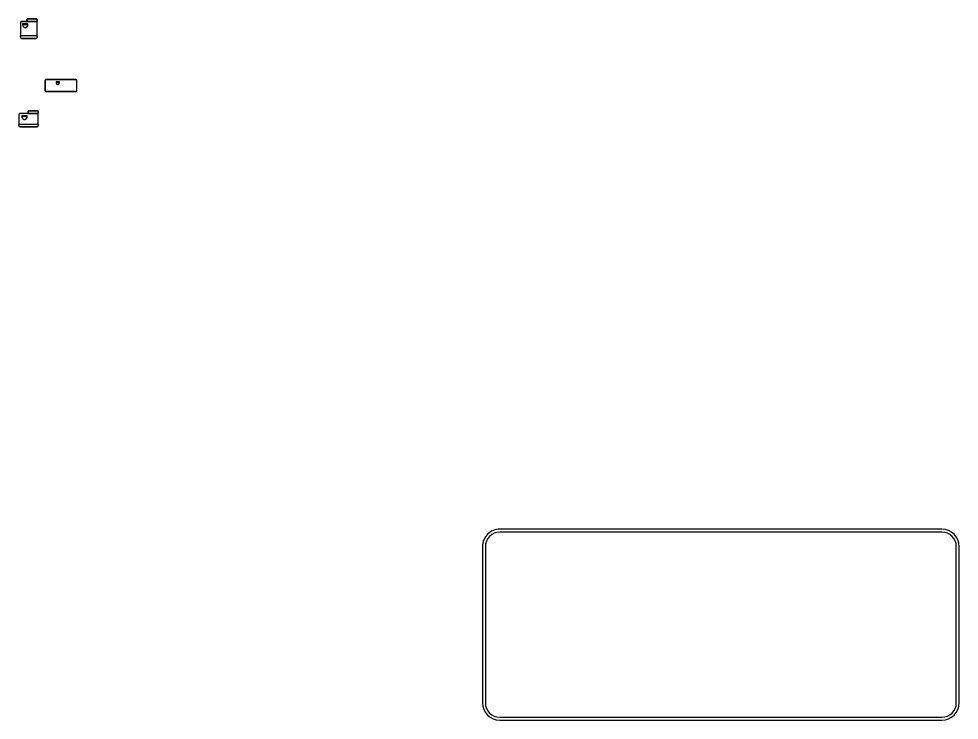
# Model space of a CAD drawing. Extents: x 1797809 to 2198143, y 249608 to 1237864.
# Drawn here: x 2193008 to 2193875, y 1236319 to 1236965 of the extents above; entities that cross this region are included whole.
import ezdxf

# ---------------------------------------------------------------- set-up
doc = ezdxf.new("R2010")
doc.units = 0
doc.layers.add('GSOUTLINE', color=7, linetype='Continuous')

msp = doc.modelspace()

# ---------------------------------------------------------------- linework, layer by layer
at = {"layer": 'GSOUTLINE'}
for p, q in [((2193015.15, 1236962.95), (2193015.15, 1236964.8)), ((2193015.15, 1236964.8), (2193015.15, 1236962.95)), ((2193015.32, 1236964.8), (2193015.32, 1236963.11)), ((2193015.82, 1236965.46), (2193023.98, 1236965.46)), ((2193023.98, 1236965.46), (2193015.82, 1236965.46)), ((2193023.98, 1236965.3), (2193015.82, 1236965.3)), ((2193024.48, 1236963.11), (2193024.48, 1236964.8)), ((2193024.65, 1236964.8), (2193024.65, 1236962.95)), ((2193024.65, 1236962.95), (2193024.65, 1236964.8)), ((2193009.15, 1236961.95), (2193009.15, 1236948.45)), ((2193009.32, 1236961.95), (2193009.32, 1236948.45)), ((2193023.65, 1236962.95), (2193010.15, 1236962.95)), ((2193023.65, 1236962.78), (2193010.15, 1236962.78)), ((2193015.32, 1236962.95), (2193015.15, 1236962.95)), ((2193015.15, 1236962.95), (2193024.65, 1236962.95)), ((2193015.32, 1236963.11), (2193015.32, 1236962.95)), ((2193024.48, 1236962.95), (2193024.48, 1236963.11)), ((2193024.65, 1236962.95), (2193024.48, 1236962.95)), ((2193024.48, 1236948.45), (2193024.48, 1236961.95)), ((2193024.65, 1236948.45), (2193024.65, 1236961.95)), ((2193009.15, 1236948.45), (2193009.15, 1236949.89)), ((2193009.15, 1236949.89), (2193009.32, 1236949.89)), ((2193024.65, 1236949.89), (2193009.15, 1236949.89)), ((2193009.15, 1236949.89), (2193009.15, 1236948.45)), ((2193009.32, 1236949.89), (2193009.32, 1236949.72)), ((2193009.32, 1236949.72), (2193009.32, 1236948.45)), ((2193010.15, 1236947.62), (2193023.65, 1236947.62)), ((2193010.15, 1236947.62), (2193023.65, 1236947.62)), ((2193010.15, 1236947.45), (2193023.65, 1236947.45)), ((2193023.65, 1236947.45), (2193010.15, 1236947.45)), ((2193010.15, 1236947.45), (2193023.65, 1236947.45)), ((2193024.48, 1236949.72), (2193024.48, 1236949.89)), ((2193024.48, 1236949.89), (2193024.65, 1236949.89)), ((2193024.48, 1236948.45), (2193024.48, 1236949.72)), ((2193024.65, 1236949.89), (2193024.65, 1236948.45)), ((2193024.65, 1236948.45), (2193024.65, 1236949.89)), ((2193031.79, 1236908.5), (2193031.79, 1236899.51)), ((2193031.95, 1236908.5), (2193031.95, 1236899.51)), ((2193060.28, 1236909.5), (2193032.79, 1236909.5)), ((2193060.28, 1236909.33), (2193032.79, 1236909.33)), ((2193061.12, 1236899.51), (2193061.12, 1236908.5)), ((2193061.28, 1236899.51), (2193061.28, 1236908.5)), ((2193032.79, 1236898.67), (2193060.28, 1236898.67)), ((2193032.79, 1236898.51), (2193060.28, 1236898.51)), ((2193007.65, 1236877.23), (2193007.65, 1236866.74)), ((2193007.82, 1236877.23), (2193007.82, 1236866.74)), ((2193024.65, 1236878.23), (2193008.65, 1236878.23)), ((2193024.65, 1236878.07), (2193008.65, 1236878.07)), ((2193016.15, 1236878.23), (2193016.15, 1236880.08)), ((2193016.15, 1236880.08), (2193016.15, 1236878.23)), ((2193016.32, 1236878.23), (2193016.15, 1236878.23)), ((2193016.15, 1236878.23), (2193025.65, 1236878.23)), ((2193016.32, 1236880.08), (2193016.32, 1236878.4)), ((2193016.32, 1236878.4), (2193016.32, 1236878.23)), ((2193016.82, 1236880.75), (2193024.98, 1236880.75)), ((2193024.98, 1236880.75), (2193016.82, 1236880.75)), ((2193024.98, 1236880.58), (2193016.82, 1236880.58)), ((2193025.48, 1236878.4), (2193025.48, 1236880.08)), ((2193025.48, 1236878.23), (2193025.48, 1236878.4)), ((2193025.65, 1236878.23), (2193025.48, 1236878.23)), ((2193025.48, 1236866.74), (2193025.48, 1236877.23)), ((2193025.65, 1236880.08), (2193025.65, 1236878.23)), ((2193025.65, 1236878.23), (2193025.65, 1236880.08)), ((2193025.65, 1236866.74), (2193025.65, 1236877.23)), ((2193007.65, 1236866.74), (2193007.65, 1236868.17)), ((2193007.65, 1236868.17), (2193007.82, 1236868.17)), ((2193025.65, 1236868.17), (2193007.65, 1236868.17)), ((2193007.65, 1236868.17), (2193007.65, 1236866.74)), ((2193007.82, 1236868.17), (2193007.82, 1236868.01)), ((2193007.82, 1236868.01), (2193007.82, 1236866.74)), ((2193008.65, 1236865.91), (2193024.65, 1236865.91)), ((2193008.65, 1236865.91), (2193024.65, 1236865.91)), ((2193008.65, 1236865.74), (2193024.65, 1236865.74)), ((2193024.65, 1236865.74), (2193008.65, 1236865.74)), ((2193008.65, 1236865.74), (2193024.65, 1236865.74)), ((2193025.48, 1236868.01), (2193025.48, 1236868.17)), ((2193025.48, 1236868.17), (2193025.65, 1236868.17)), ((2193025.48, 1236866.74), (2193025.48, 1236868.01)), ((2193025.65, 1236868.17), (2193025.65, 1236866.74)), ((2193025.65, 1236866.74), (2193025.65, 1236868.17)), ((2193859.29, 1236494.87), (2193451.42, 1236494.87)), ((2193859.29, 1236492.2), (2193451.42, 1236492.2)), ((2193435.43, 1236478.88), (2193435.43, 1236334.81)), ((2193438.09, 1236478.88), (2193438.09, 1236334.81)), ((2193872.62, 1236334.81), (2193872.62, 1236478.88)), ((2193875.29, 1236334.81), (2193875.29, 1236478.88)), ((2193451.42, 1236321.49), (2193859.29, 1236321.49)), ((2193451.42, 1236318.82), (2193859.29, 1236318.82))]:
    msp.add_line(p, q, dxfattribs=at)
for points in [[(2193011.2, 1236960.33), (2193016.01, 1236960.33)], [(2193016, 1236960.41), (2193011.21, 1236960.41)], [(2193045.03, 1236907.13), (2193042.28, 1236907.13)], [(2193042.3, 1236907.19), (2193045.01, 1236907.19)], [(2193010.5, 1236875.66), (2193015.31, 1236875.66)], [(2193015.3, 1236875.74), (2193010.51, 1236875.74)]]:
    msp.add_lwpolyline(points, dxfattribs=at)
for centre, major_axis, ratio, start_param, end_param in [((2193015.82, 1236964.8), (0.666, 0), 0.999829, 1.570796, 3.141593), ((2193015.82, 1236964.8), (0.666, 0), 0.999829, 1.570796, 3.141593), ((2193015.82, 1236964.8), (0.5, 0), 0.999829, 1.570796, 3.141593), ((2193023.98, 1236964.8), (0.666, 0), 0.999829, 0, 1.570796), ((2193023.98, 1236964.8), (0.666, 0), 0.999829, 0, 1.570796), ((2193023.98, 1236964.8), (0.5, 0), 0.999829, 0, 1.570796), ((2193010.15, 1236961.95), (1, 0), 0.999829, 1.570796, 3.141593), ((2193010.15, 1236961.95), (0.833, 0), 0.999829, 1.570796, 3.141593), ((2193013.94, 1236960.06), (2.83, 0), 0.999829, 2.709569, 4.594469), ((2193013.94, 1236960.06), (2.75, 0), 0.999829, 3.043371, 4.590878), ((2193013.94, 1236960.06), (2.75, 0), 0.999829, 2.735396, 3.01287), ((2193012.48, 1236965.08), (4, 0), 0.999829, 4.428637, 4.996141), ((2193012.48, 1236965.08), (4.08, 0), 0.999829, 4.446475, 4.990194), ((2193014.72, 1236965.08), (4, 0), 0.999829, 4.428637, 4.996141), ((2193013.27, 1236960.06), (2.83, 0), 0.999829, 4.830309, 6.715209), ((2193014.72, 1236965.08), (4.08, 0), 0.999829, 4.434584, 4.978303), ((2193013.27, 1236960.06), (2.75, 0), 0.999829, 4.8339, 6.381407), ((2193013.27, 1236960.06), (2.75, 0), 0.999829, 0.128722, 0.406196), ((2193023.65, 1236961.95), (1, 0), 0.999829, 0, 1.570796), ((2193023.65, 1236961.95), (0.833, 0), 0.999829, 0, 1.570796), ((2193010.15, 1236948.45), (1, 0), 0.999829, 3.141593, 4.712389), ((2193010.15, 1236948.45), (1, 0), 0.999829, 3.141593, 4.712389), ((2193010.15, 1236948.45), (1, 0), 0.999829, 3.141593, 4.712389), ((2193010.15, 1236948.45), (0.833, 0), 0.999829, 3.141593, 4.712389), ((2193010.15, 1236948.45), (0.833, 0), 0.999829, 3.141593, 4.712389), ((2193023.65, 1236948.45), (1, 0), 0.999829, 4.712389, 6.283185), ((2193023.65, 1236948.45), (0.833, 0), 0.999829, 4.712389, 6.283185), ((2193023.65, 1236948.45), (1, 0), 0.999829, 4.712389, 6.283185), ((2193023.65, 1236948.45), (0.833, 0), 0.999829, 4.712389, 6.283185), ((2193023.65, 1236948.45), (1, 0), 0.999829, 4.712389, 6.283185), ((2193032.79, 1236908.5), (1, 0), 0.999829, 1.570796, 3.141593), ((2193032.79, 1236908.5), (0.833, 0), 0.999829, 1.570796, 3.141593), ((2193044.03, 1236906.65), (1.87, 0), 0.997059, 2.472588, 4.511032), ((2193044.03, 1236906.65), (1.81, 0), 0.997059, 2.876207, 4.503988), ((2193044.03, 1236906.65), (1.81, 0), 0.997059, 2.495747, 2.84029), ((2193043.11, 1236909.6), (1.87, 0), 0.997059, 4.415842, 5.008936), ((2193043.11, 1236909.6), (1.94, 0), 0.997059, 4.438241, 4.999094), ((2193044.21, 1236909.6), (1.87, 0), 0.997059, 4.415842, 5.008936), ((2193043.28, 1236906.65), (1.87, 0), 0.997059, 4.913746, 6.95219), ((2193044.21, 1236909.6), (1.94, 0), 0.997059, 4.425684, 4.986537), ((2193043.28, 1236906.65), (1.81, 0), 0.997059, 4.92079, 6.548571), ((2193043.28, 1236906.65), (1.81, 0), 0.997059, 0.301302, 0.645846), ((2193060.28, 1236908.5), (1, 0), 0.999829, 0, 1.570796), ((2193060.28, 1236908.5), (0.833, 0), 0.999829, 0, 1.570796), ((2193032.79, 1236899.51), (1, 0), 0.999829, 3.141593, 4.712389), ((2193032.79, 1236899.51), (0.833, 0), 0.999829, 3.141593, 4.712389), ((2193060.28, 1236899.51), (1, 0), 0.999829, 4.712389, 6.283185), ((2193060.28, 1236899.51), (0.833, 0), 0.999829, 4.712389, 6.283185), ((2193008.65, 1236877.23), (1, 0), 0.999829, 1.570796, 3.141593), ((2193008.65, 1236877.23), (0.833, 0), 0.999829, 1.570796, 3.141593), ((2193016.82, 1236880.08), (0.666, 0), 0.999829, 1.570796, 3.141593), ((2193016.82, 1236880.08), (0.666, 0), 0.999829, 1.570796, 3.141593), ((2193016.82, 1236880.08), (0.5, 0), 0.999829, 1.570796, 3.141593), ((2193024.65, 1236877.23), (1, 0), 0.999829, 0, 1.570796), ((2193024.65, 1236877.23), (0.833, 0), 0.999829, 0, 1.570796), ((2193024.98, 1236880.08), (0.666, 0), 0.999829, 0, 1.570796), ((2193024.98, 1236880.08), (0.666, 0), 0.999829, 0, 1.570796), ((2193024.98, 1236880.08), (0.5, 0), 0.999829, 0, 1.570796), ((2193013.24, 1236875.39), (2.83, 0), 0.999829, 2.709569, 4.594469), ((2193013.24, 1236875.39), (2.75, 0), 0.999829, 3.043371, 4.590878), ((2193013.24, 1236875.39), (2.75, 0), 0.999829, 2.735396, 3.01287), ((2193011.78, 1236880.41), (4, 0), 0.999829, 4.428637, 4.996141), ((2193011.78, 1236880.41), (4.08, 0), 0.999829, 4.446475, 4.990194), ((2193014.02, 1236880.41), (4, 0), 0.999829, 4.428637, 4.996141), ((2193012.57, 1236875.39), (2.83, 0), 0.999829, 4.830309, 6.715209), ((2193014.02, 1236880.41), (4.08, 0), 0.999829, 4.434584, 4.978303), ((2193012.57, 1236875.39), (2.75, 0), 0.999829, 4.8339, 6.381407), ((2193012.57, 1236875.39), (2.75, 0), 0.999829, 0.128722, 0.406196), ((2193008.65, 1236866.74), (1, 0), 0.999829, 3.141593, 4.712389), ((2193008.65, 1236866.74), (1, 0), 0.999829, 3.141593, 4.712389), ((2193008.65, 1236866.74), (1, 0), 0.999829, 3.141593, 4.712389), ((2193008.65, 1236866.74), (0.833, 0), 0.999829, 3.141593, 4.712389), ((2193008.65, 1236866.74), (0.833, 0), 0.999829, 3.141593, 4.712389), ((2193024.65, 1236866.74), (1, 0), 0.999829, 4.712389, 6.283185), ((2193024.65, 1236866.74), (0.833, 0), 0.999829, 4.712389, 6.283185), ((2193024.65, 1236866.74), (1, 0), 0.999829, 4.712389, 6.283185), ((2193024.65, 1236866.74), (0.833, 0), 0.999829, 4.712389, 6.283185), ((2193024.65, 1236866.74), (1, 0), 0.999829, 4.712389, 6.283185), ((2193451.42, 1236478.88), (15.99, 0), 0.999829, 1.570796, 3.141593), ((2193451.42, 1236478.88), (13.33, 0), 0.999829, 1.570796, 3.141593), ((2193859.29, 1236478.88), (15.99, 0), 0.999829, 0, 1.570796), ((2193859.29, 1236478.88), (13.33, 0), 0.999829, 0, 1.570796), ((2193451.42, 1236334.81), (15.99, 0), 0.999829, 3.141593, 4.712389), ((2193451.42, 1236334.81), (13.33, 0), 0.999829, 3.141593, 4.712389), ((2193859.29, 1236334.81), (15.99, 0), 0.999829, 4.712389, 6.283185), ((2193859.29, 1236334.81), (13.33, 0), 0.999829, 4.712389, 6.283185)]:
    msp.add_ellipse(centre, major_axis=major_axis, ratio=ratio, start_param=start_param, end_param=end_param, dxfattribs=at)

doc.saveas('drawing.dxf')
